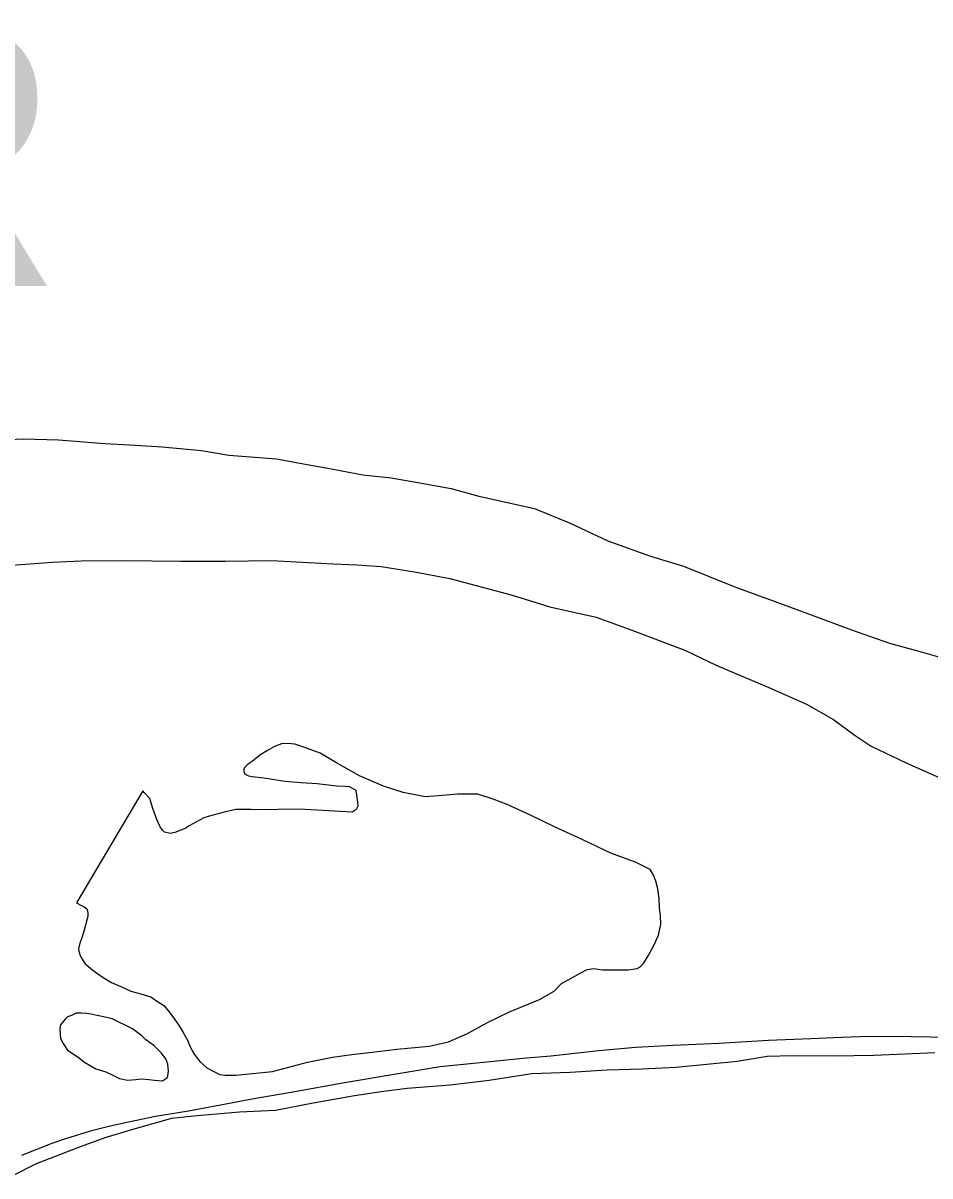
# Model space of a CAD drawing. Extents: x 1374139 to 1377472, y 1168351 to 1170484.
# Drawn here: x 1374851.73 to 1374873.58, y 1169855.16 to 1169882.93 of the extents above; entities that cross this region are included whole.
import ezdxf

# ---------------------------------------------------------------- set-up
doc = ezdxf.new("R2010")
doc.units = 0
doc.layers.add('Default', color=7, linetype='Continuous')

msp = doc.modelspace()

# ---------------------------------------------------------------- linework, layer by layer
at = {"layer": 'Default'}
for points in [[(1374850.715, 1169872.864), (1374851.734, 1169872.916), (1374852.583, 1169872.888), (1374853.701, 1169872.8), (1374854.441, 1169872.761), (1374855.08, 1169872.723), (1374856.029, 1169872.635), (1374856.688, 1169872.526), (1374857.837, 1169872.438), (1374858.487, 1169872.31), (1374859.076, 1169872.211), (1374859.915, 1169872.052), (1374860.595, 1169871.974), (1374861.244, 1169871.865), (1374862.044, 1169871.716), (1374862.713, 1169871.538), (1374864.052, 1169871.24), (1374864.912, 1169870.881), (1374865.822, 1169870.463), (1374866.822, 1169870.095), (1374867.641, 1169869.846), (1374868.881, 1169869.348), (1374869.891, 1169868.98), (1374870.651, 1169868.701), (1374871.69, 1169868.313), (1374872.61, 1169867.994), (1374873.31, 1169867.805), (1374873.819, 1169867.656)], [(1374850.715, 1169872.864), (1374851.734, 1169872.916), (1374852.583, 1169872.888), (1374853.701, 1169872.8), (1374854.441, 1169872.761), (1374855.08, 1169872.723), (1374856.029, 1169872.635), (1374856.688, 1169872.526), (1374857.837, 1169872.438), (1374858.487, 1169872.31), (1374859.076, 1169872.211), (1374859.915, 1169872.052), (1374860.595, 1169871.974), (1374861.244, 1169871.865), (1374862.044, 1169871.716), (1374862.713, 1169871.538), (1374864.052, 1169871.24), (1374864.912, 1169870.881), (1374865.822, 1169870.463), (1374866.822, 1169870.095), (1374867.641, 1169869.846), (1374868.881, 1169869.348), (1374869.891, 1169868.98), (1374870.651, 1169868.701), (1374871.69, 1169868.313), (1374872.61, 1169867.994), (1374873.31, 1169867.805), (1374873.819, 1169867.656)], [(1374850.715, 1169872.864), (1374851.734, 1169872.916), (1374852.583, 1169872.888), (1374853.701, 1169872.8), (1374854.441, 1169872.761), (1374855.08, 1169872.723), (1374856.029, 1169872.635), (1374856.688, 1169872.526), (1374857.837, 1169872.438), (1374858.487, 1169872.31), (1374859.076, 1169872.211), (1374859.915, 1169872.052), (1374860.595, 1169871.974), (1374861.244, 1169871.865), (1374862.044, 1169871.716), (1374862.713, 1169871.538), (1374864.052, 1169871.24), (1374864.912, 1169870.881), (1374865.822, 1169870.463), (1374866.822, 1169870.095), (1374867.641, 1169869.846), (1374868.881, 1169869.348), (1374869.891, 1169868.98), (1374870.651, 1169868.701), (1374871.69, 1169868.313), (1374872.61, 1169867.994), (1374873.31, 1169867.805), (1374873.819, 1169867.656)], [(1374851.253, 1169869.861), (1374852.431, 1169869.944), (1374853.13, 1169869.975), (1374854.129, 1169869.987), (1374855.527, 1169869.97), (1374856.605, 1169869.973), (1374857.714, 1169869.985), (1374859.202, 1169869.908), (1374859.772, 1169869.879), (1374860.361, 1169869.84), (1374861.16, 1169869.712), (1374862.01, 1169869.554), (1374863.489, 1169869.156), (1374864.418, 1169868.868), (1374865.537, 1169868.62), (1374866.337, 1169868.331), (1374867.677, 1169867.823), (1374868.447, 1169867.455), (1374869.697, 1169866.927), (1374870.607, 1169866.528), (1374871.257, 1169866.159), (1374871.777, 1169865.77), (1374872.167, 1169865.51), (1374873.007, 1169865.111), (1374873.817, 1169864.753)], [(1374851.253, 1169869.861), (1374852.431, 1169869.944), (1374853.13, 1169869.975), (1374854.129, 1169869.987), (1374855.527, 1169869.97), (1374856.605, 1169869.973), (1374857.714, 1169869.985), (1374859.202, 1169869.908), (1374859.772, 1169869.879), (1374860.361, 1169869.84), (1374861.16, 1169869.712), (1374862.01, 1169869.554), (1374863.489, 1169869.156), (1374864.418, 1169868.868), (1374865.537, 1169868.62), (1374866.337, 1169868.331), (1374867.677, 1169867.823), (1374868.447, 1169867.455), (1374869.697, 1169866.927), (1374870.607, 1169866.528), (1374871.257, 1169866.159), (1374871.777, 1169865.77), (1374872.167, 1169865.51), (1374873.007, 1169865.111), (1374873.817, 1169864.753)], [(1374853.013, 1169861.744), (1374853.133, 1169861.675), (1374853.203, 1169861.645), (1374853.263, 1169861.595), (1374853.283, 1169861.545), (1374853.293, 1169861.495), (1374853.293, 1169861.415), (1374853.274, 1169861.355), (1374853.204, 1169861.084), (1374853.145, 1169860.894), (1374853.095, 1169860.773), (1374853.066, 1169860.633), (1374853.076, 1169860.573), (1374853.106, 1169860.473), (1374853.156, 1169860.383), (1374853.227, 1169860.273), (1374853.447, 1169860.083), (1374853.657, 1169859.944), (1374853.857, 1169859.824), (1374854.087, 1169859.724), (1374854.327, 1169859.615), (1374854.567, 1169859.545), (1374854.807, 1169859.475), (1374854.917, 1169859.396), (1374855.117, 1169859.266), (1374855.247, 1169859.116), (1374855.377, 1169858.936), (1374855.488, 1169858.776), (1374855.588, 1169858.616), (1374855.688, 1169858.436), (1374855.759, 1169858.276), (1374855.849, 1169858.096), (1374855.989, 1169857.916), (1374856.16, 1169857.766), (1374856.31, 1169857.686), (1374856.47, 1169857.607), (1374856.6, 1169857.587), (1374856.859, 1169857.587), (1374857.738, 1169857.679), (1374858.586, 1169857.902), (1374859.185, 1169858.023), (1374859.654, 1169858.084), (1374860.143, 1169858.145), (1374860.732, 1169858.217), (1374861.511, 1169858.288), (1374861.98, 1169858.389), (1374862.439, 1169858.591), (1374862.918, 1169858.862), (1374863.446, 1169859.113), (1374864.175, 1169859.415), (1374864.524, 1169859.616), (1374864.703, 1169859.797), (1374864.952, 1169859.938), (1374865.152, 1169860.048), (1374865.321, 1169860.139), (1374865.481, 1169860.159), (1374865.691, 1169860.13), (1374865.82, 1169860.13), (1374866.08, 1169860.13), (1374866.31, 1169860.131), (1374866.529, 1169860.161), (1374866.599, 1169860.202), (1374866.679, 1169860.282), (1374866.788, 1169860.462), (1374866.927, 1169860.713), (1374867.037, 1169860.963), (1374867.096, 1169861.224), (1374867.085, 1169861.434), (1374867.065, 1169861.614), (1374867.054, 1169861.845), (1374867.024, 1169862.075), (1374866.973, 1169862.265), (1374866.923, 1169862.405), (1374866.842, 1169862.545), (1374866.502, 1169862.715), (1374865.893, 1169862.934), (1374865.213, 1169863.262), (1374864.533, 1169863.571), (1374863.973, 1169863.841), (1374863.393, 1169864.11), (1374863.053, 1169864.239), (1374862.683, 1169864.358), (1374862.204, 1169864.357), (1374861.644, 1169864.306), (1374861.415, 1169864.296), (1374860.885, 1169864.395), (1374860.415, 1169864.554), (1374859.835, 1169864.803), (1374859.285, 1169865.112), (1374858.885, 1169865.342), (1374858.495, 1169865.491), (1374858.275, 1169865.561), (1374858.116, 1169865.58), (1374857.956, 1169865.57), (1374857.786, 1169865.509), (1374857.617, 1169865.409), (1374857.437, 1169865.298), (1374857.248, 1169865.148), (1374857.128, 1169865.067), (1374857.049, 1169864.977), (1374857.049, 1169864.897)], [(1374853.013, 1169861.744), (1374853.133, 1169861.675), (1374853.203, 1169861.645), (1374853.263, 1169861.595), (1374853.283, 1169861.545), (1374853.293, 1169861.495), (1374853.293, 1169861.415), (1374853.274, 1169861.355), (1374853.204, 1169861.084), (1374853.145, 1169860.894), (1374853.095, 1169860.773), (1374853.066, 1169860.633), (1374853.076, 1169860.573), (1374853.106, 1169860.473), (1374853.156, 1169860.383), (1374853.227, 1169860.273), (1374853.447, 1169860.083), (1374853.657, 1169859.944), (1374853.857, 1169859.824), (1374854.087, 1169859.724), (1374854.327, 1169859.615), (1374854.567, 1169859.545), (1374854.807, 1169859.475), (1374854.917, 1169859.396), (1374855.117, 1169859.266), (1374855.247, 1169859.116), (1374855.377, 1169858.936), (1374855.488, 1169858.776), (1374855.588, 1169858.616), (1374855.688, 1169858.436), (1374855.759, 1169858.276), (1374855.849, 1169858.096), (1374855.989, 1169857.916), (1374856.16, 1169857.766), (1374856.31, 1169857.686), (1374856.47, 1169857.607), (1374856.6, 1169857.587), (1374856.859, 1169857.587), (1374857.738, 1169857.679), (1374858.586, 1169857.902), (1374859.185, 1169858.023), (1374859.654, 1169858.084), (1374860.143, 1169858.145), (1374860.732, 1169858.217), (1374861.511, 1169858.288), (1374861.98, 1169858.389), (1374862.439, 1169858.591), (1374862.918, 1169858.862), (1374863.446, 1169859.113), (1374864.175, 1169859.415), (1374864.524, 1169859.616), (1374864.703, 1169859.797), (1374864.952, 1169859.938), (1374865.152, 1169860.048), (1374865.321, 1169860.139), (1374865.481, 1169860.159), (1374865.691, 1169860.13), (1374865.82, 1169860.13), (1374866.08, 1169860.13), (1374866.31, 1169860.131), (1374866.529, 1169860.161), (1374866.599, 1169860.202), (1374866.679, 1169860.282), (1374866.788, 1169860.462), (1374866.927, 1169860.713), (1374867.037, 1169860.963), (1374867.096, 1169861.224), (1374867.085, 1169861.434), (1374867.065, 1169861.614), (1374867.054, 1169861.845), (1374867.024, 1169862.075), (1374866.973, 1169862.265), (1374866.923, 1169862.405), (1374866.842, 1169862.545), (1374866.502, 1169862.715), (1374865.893, 1169862.934), (1374865.213, 1169863.262), (1374864.533, 1169863.571), (1374863.973, 1169863.841), (1374863.393, 1169864.11), (1374863.053, 1169864.239), (1374862.683, 1169864.358), (1374862.204, 1169864.357), (1374861.644, 1169864.306), (1374861.415, 1169864.296), (1374860.885, 1169864.395), (1374860.415, 1169864.554), (1374859.835, 1169864.803), (1374859.285, 1169865.112), (1374858.885, 1169865.342), (1374858.495, 1169865.491), (1374858.275, 1169865.561), (1374858.116, 1169865.58), (1374857.956, 1169865.57), (1374857.786, 1169865.509), (1374857.617, 1169865.409), (1374857.437, 1169865.298), (1374857.248, 1169865.148), (1374857.128, 1169865.067), (1374857.049, 1169864.977), (1374857.049, 1169864.897)], [(1374853.013, 1169861.744), (1374853.133, 1169861.675), (1374853.203, 1169861.645), (1374853.263, 1169861.595), (1374853.283, 1169861.545), (1374853.293, 1169861.495), (1374853.293, 1169861.415), (1374853.274, 1169861.355), (1374853.204, 1169861.084), (1374853.145, 1169860.894), (1374853.095, 1169860.773), (1374853.066, 1169860.633), (1374853.076, 1169860.573), (1374853.106, 1169860.473), (1374853.156, 1169860.383), (1374853.227, 1169860.273), (1374853.447, 1169860.083), (1374853.657, 1169859.944), (1374853.857, 1169859.824), (1374854.087, 1169859.724), (1374854.327, 1169859.615), (1374854.567, 1169859.545), (1374854.807, 1169859.475), (1374854.917, 1169859.396), (1374855.117, 1169859.266), (1374855.247, 1169859.116), (1374855.377, 1169858.936), (1374855.488, 1169858.776), (1374855.588, 1169858.616), (1374855.688, 1169858.436), (1374855.759, 1169858.276), (1374855.849, 1169858.096), (1374855.989, 1169857.916), (1374856.16, 1169857.766), (1374856.31, 1169857.686), (1374856.47, 1169857.607), (1374856.6, 1169857.587), (1374856.859, 1169857.587), (1374857.738, 1169857.679), (1374858.586, 1169857.902), (1374859.185, 1169858.023), (1374859.654, 1169858.084), (1374860.143, 1169858.145), (1374860.732, 1169858.217), (1374861.511, 1169858.288), (1374861.98, 1169858.389), (1374862.439, 1169858.591), (1374862.918, 1169858.862), (1374863.446, 1169859.113), (1374864.175, 1169859.415), (1374864.524, 1169859.616), (1374864.703, 1169859.797), (1374864.952, 1169859.938), (1374865.152, 1169860.048), (1374865.321, 1169860.139), (1374865.481, 1169860.159), (1374865.691, 1169860.13), (1374865.82, 1169860.13), (1374866.08, 1169860.13), (1374866.31, 1169860.131), (1374866.529, 1169860.161), (1374866.599, 1169860.202), (1374866.679, 1169860.282), (1374866.788, 1169860.462), (1374866.927, 1169860.713), (1374867.037, 1169860.963), (1374867.096, 1169861.224), (1374867.085, 1169861.434), (1374867.065, 1169861.614), (1374867.054, 1169861.845), (1374867.024, 1169862.075), (1374866.973, 1169862.265), (1374866.923, 1169862.405), (1374866.842, 1169862.545), (1374866.502, 1169862.715), (1374865.893, 1169862.934), (1374865.213, 1169863.262), (1374864.533, 1169863.571), (1374863.973, 1169863.841), (1374863.393, 1169864.11), (1374863.053, 1169864.239), (1374862.683, 1169864.358), (1374862.204, 1169864.357), (1374861.644, 1169864.306), (1374861.415, 1169864.296), (1374860.885, 1169864.395), (1374860.415, 1169864.554), (1374859.835, 1169864.803), (1374859.285, 1169865.112), (1374858.885, 1169865.342), (1374858.495, 1169865.491), (1374858.275, 1169865.561), (1374858.116, 1169865.58), (1374857.956, 1169865.57), (1374857.786, 1169865.509), (1374857.617, 1169865.409), (1374857.437, 1169865.298), (1374857.248, 1169865.148), (1374857.128, 1169865.067), (1374857.049, 1169864.977), (1374857.049, 1169864.897)], [(1374857.049, 1169864.897), (1374857.079, 1169864.837), (1374857.159, 1169864.797), (1374857.249, 1169864.787), (1374857.529, 1169864.748), (1374858.038, 1169864.669), (1374858.418, 1169864.64), (1374858.817, 1169864.611), (1374859.287, 1169864.561), (1374859.487, 1169864.552), (1374859.586, 1169864.542), (1374859.747, 1169864.452), (1374859.777, 1169864.222), (1374859.787, 1169864.162), (1374859.798, 1169864.072), (1374859.758, 1169863.992), (1374859.658, 1169863.921), (1374859.518, 1169863.931), (1374859.089, 1169863.96), (1374858.529, 1169863.989), (1374858.13, 1169863.998), (1374857.621, 1169863.977), (1374857.221, 1169863.986), (1374856.852, 1169863.986), (1374856.572, 1169863.925), (1374856.193, 1169863.824), (1374856.083, 1169863.784), (1374855.734, 1169863.593), (1374855.634, 1169863.532), (1374855.385, 1169863.432), (1374855.275, 1169863.411), (1374855.135, 1169863.441), (1374855.085, 1169863.491), (1374855.035, 1169863.571), (1374854.955, 1169863.751), (1374854.854, 1169864.011), (1374854.824, 1169864.121), (1374854.784, 1169864.251), (1374854.643, 1169864.401), (1374854.613, 1169864.441)], [(1374857.049, 1169864.897), (1374857.079, 1169864.837), (1374857.159, 1169864.797), (1374857.249, 1169864.787), (1374857.529, 1169864.748), (1374858.038, 1169864.669), (1374858.418, 1169864.64), (1374858.817, 1169864.611), (1374859.287, 1169864.561), (1374859.487, 1169864.552), (1374859.586, 1169864.542), (1374859.747, 1169864.452), (1374859.777, 1169864.222), (1374859.787, 1169864.162), (1374859.798, 1169864.072), (1374859.758, 1169863.992), (1374859.658, 1169863.921), (1374859.518, 1169863.931), (1374859.089, 1169863.96), (1374858.529, 1169863.989), (1374858.13, 1169863.998), (1374857.621, 1169863.977), (1374857.221, 1169863.986), (1374856.852, 1169863.986), (1374856.572, 1169863.925), (1374856.193, 1169863.824), (1374856.083, 1169863.784), (1374855.734, 1169863.593), (1374855.634, 1169863.532), (1374855.385, 1169863.432), (1374855.275, 1169863.411), (1374855.135, 1169863.441), (1374855.085, 1169863.491), (1374855.035, 1169863.571), (1374854.955, 1169863.751), (1374854.854, 1169864.011), (1374854.824, 1169864.121), (1374854.784, 1169864.251), (1374854.643, 1169864.401), (1374854.613, 1169864.441)], [(1374857.049, 1169864.897), (1374857.079, 1169864.837), (1374857.159, 1169864.797), (1374857.249, 1169864.787), (1374857.529, 1169864.748), (1374858.038, 1169864.669), (1374858.418, 1169864.64), (1374858.817, 1169864.611), (1374859.287, 1169864.561), (1374859.487, 1169864.552), (1374859.586, 1169864.542), (1374859.747, 1169864.452), (1374859.777, 1169864.222), (1374859.787, 1169864.162), (1374859.798, 1169864.072), (1374859.758, 1169863.992), (1374859.658, 1169863.921), (1374859.518, 1169863.931), (1374859.089, 1169863.96), (1374858.529, 1169863.989), (1374858.13, 1169863.998), (1374857.621, 1169863.977), (1374857.221, 1169863.986), (1374856.852, 1169863.986), (1374856.572, 1169863.925), (1374856.193, 1169863.824), (1374856.083, 1169863.784), (1374855.734, 1169863.593), (1374855.634, 1169863.532), (1374855.385, 1169863.432), (1374855.275, 1169863.411), (1374855.135, 1169863.441), (1374855.085, 1169863.491), (1374855.035, 1169863.571), (1374854.955, 1169863.751), (1374854.854, 1169864.011), (1374854.824, 1169864.121), (1374854.784, 1169864.251), (1374854.643, 1169864.401), (1374854.613, 1169864.441)], [(1374854.613, 1169864.441), (1374853.013, 1169861.744)], [(1374854.613, 1169864.441), (1374853.013, 1169861.744)], [(1374854.613, 1169864.441), (1374853.013, 1169861.744)], [(1374853.879, 1169858.943), (1374853.67, 1169858.992), (1374853.36, 1169859.062), (1374853.26, 1169859.072), (1374853.13, 1169859.081), (1374853.01, 1169859.081), (1374852.9, 1169859.031), (1374852.801, 1169858.991), (1374852.741, 1169858.94), (1374852.631, 1169858.8), (1374852.612, 1169858.71), (1374852.622, 1169858.58), (1374852.632, 1169858.47), (1374852.693, 1169858.35), (1374852.803, 1169858.19), (1374853.053, 1169858.02), (1374853.213, 1169857.9), (1374853.483, 1169857.74), (1374853.723, 1169857.671), (1374853.923, 1169857.571), (1374854.053, 1169857.511), (1374854.243, 1169857.472), (1374854.443, 1169857.482), (1374854.572, 1169857.502), (1374854.762, 1169857.483), (1374854.892, 1169857.473), (1374855.092, 1169857.454), (1374855.212, 1169857.534), (1374855.221, 1169857.574), (1374855.231, 1169857.684), (1374855.221, 1169857.854), (1374855.17, 1169857.984), (1374855.06, 1169858.124), (1374854.88, 1169858.304), (1374854.69, 1169858.444), (1374854.59, 1169858.534), (1374854.369, 1169858.704)], [(1374853.879, 1169858.943), (1374853.67, 1169858.992), (1374853.36, 1169859.062), (1374853.26, 1169859.072), (1374853.13, 1169859.081), (1374853.01, 1169859.081), (1374852.9, 1169859.031), (1374852.801, 1169858.991), (1374852.741, 1169858.94), (1374852.631, 1169858.8), (1374852.612, 1169858.71), (1374852.622, 1169858.58), (1374852.632, 1169858.47), (1374852.693, 1169858.35), (1374852.803, 1169858.19), (1374853.053, 1169858.02), (1374853.213, 1169857.9), (1374853.483, 1169857.74), (1374853.723, 1169857.671), (1374853.923, 1169857.571), (1374854.053, 1169857.511), (1374854.243, 1169857.472), (1374854.443, 1169857.482), (1374854.572, 1169857.502), (1374854.762, 1169857.483), (1374854.892, 1169857.473), (1374855.092, 1169857.454), (1374855.212, 1169857.534), (1374855.221, 1169857.574), (1374855.231, 1169857.684), (1374855.221, 1169857.854), (1374855.17, 1169857.984), (1374855.06, 1169858.124), (1374854.88, 1169858.304), (1374854.69, 1169858.444), (1374854.59, 1169858.534), (1374854.369, 1169858.704)], [(1374853.879, 1169858.943), (1374853.67, 1169858.992), (1374853.36, 1169859.062), (1374853.26, 1169859.072), (1374853.13, 1169859.081), (1374853.01, 1169859.081), (1374852.9, 1169859.031), (1374852.801, 1169858.991), (1374852.741, 1169858.94), (1374852.631, 1169858.8), (1374852.612, 1169858.71), (1374852.622, 1169858.58), (1374852.632, 1169858.47), (1374852.693, 1169858.35), (1374852.803, 1169858.19), (1374853.053, 1169858.02), (1374853.213, 1169857.9), (1374853.483, 1169857.74), (1374853.723, 1169857.671), (1374853.923, 1169857.571), (1374854.053, 1169857.511), (1374854.243, 1169857.472), (1374854.443, 1169857.482), (1374854.572, 1169857.502), (1374854.762, 1169857.483), (1374854.892, 1169857.473), (1374855.092, 1169857.454), (1374855.212, 1169857.534), (1374855.221, 1169857.574), (1374855.231, 1169857.684), (1374855.221, 1169857.854), (1374855.17, 1169857.984), (1374855.06, 1169858.124), (1374854.88, 1169858.304), (1374854.69, 1169858.444), (1374854.59, 1169858.534), (1374854.369, 1169858.704)], [(1374854.369, 1169858.704), (1374853.879, 1169858.943)], [(1374854.369, 1169858.704), (1374853.879, 1169858.943)], [(1374854.369, 1169858.704), (1374853.879, 1169858.943)], [(1374874.034, 1169858.495), (1374873.125, 1169858.513), (1374872.127, 1169858.521), (1374871.448, 1169858.5), (1374870.709, 1169858.468), (1374869.69, 1169858.426), (1374868.492, 1169858.353), (1374867.393, 1169858.301), (1374866.485, 1169858.259), (1374865.606, 1169858.177), (1374864.448, 1169858.044), (1374863.769, 1169857.993), (1374862.9, 1169857.901), (1374861.782, 1169857.788), (1374860.764, 1169857.626), (1374859.476, 1169857.403), (1374858.229, 1169857.18), (1374857.2, 1169857.007), (1374856.741, 1169856.916), (1374855.713, 1169856.724), (1374854.924, 1169856.592), (1374854.266, 1169856.46), (1374853.827, 1169856.359), (1374853.348, 1169856.238), (1374852.749, 1169856.057), (1374852.42, 1169855.946), (1374851.691, 1169855.654)], [(1374874.034, 1169858.495), (1374873.125, 1169858.513), (1374872.127, 1169858.521), (1374871.448, 1169858.5), (1374870.709, 1169858.468), (1374869.69, 1169858.426), (1374868.492, 1169858.353), (1374867.393, 1169858.301), (1374866.485, 1169858.259), (1374865.606, 1169858.177), (1374864.448, 1169858.044), (1374863.769, 1169857.993), (1374862.9, 1169857.901), (1374861.782, 1169857.788), (1374860.764, 1169857.626), (1374859.476, 1169857.403), (1374858.229, 1169857.18), (1374857.2, 1169857.007), (1374856.741, 1169856.916), (1374855.713, 1169856.724), (1374854.924, 1169856.592), (1374854.266, 1169856.46), (1374853.827, 1169856.359), (1374853.348, 1169856.238), (1374852.749, 1169856.057), (1374852.42, 1169855.946), (1374851.691, 1169855.654)], [(1374874.034, 1169858.495), (1374873.125, 1169858.513), (1374872.127, 1169858.521), (1374871.448, 1169858.5), (1374870.709, 1169858.468), (1374869.69, 1169858.426), (1374868.492, 1169858.353), (1374867.393, 1169858.301), (1374866.485, 1169858.259), (1374865.606, 1169858.177), (1374864.448, 1169858.044), (1374863.769, 1169857.993), (1374862.9, 1169857.901), (1374861.782, 1169857.788), (1374860.764, 1169857.626), (1374859.476, 1169857.403), (1374858.229, 1169857.18), (1374857.2, 1169857.007), (1374856.741, 1169856.916), (1374855.713, 1169856.724), (1374854.924, 1169856.592), (1374854.266, 1169856.46), (1374853.827, 1169856.359), (1374853.348, 1169856.238), (1374852.749, 1169856.057), (1374852.42, 1169855.946), (1374851.691, 1169855.654)], [(1374851.463, 1169855.163), (1374852.051, 1169855.465), (1374853.139, 1169855.877), (1374853.707, 1169856.089), (1374854.406, 1169856.301), (1374855.314, 1169856.553), (1374855.833, 1169856.614), (1374856.942, 1169856.707), (1374857.81, 1169856.748), (1374858.719, 1169856.921), (1374859.717, 1169857.103), (1374860.356, 1169857.194), (1374860.985, 1169857.276), (1374862.023, 1169857.358), (1374862.962, 1169857.47), (1374863.99, 1169857.633), (1374864.908, 1169857.665), (1374865.807, 1169857.717), (1374866.646, 1169857.739), (1374867.455, 1169857.78), (1374868.204, 1169857.852), (1374868.932, 1169857.924), (1374869.661, 1169858.045), (1374870.28, 1169858.067), (1374871.279, 1169858.059), (1374872.218, 1169858.071), (1374872.987, 1169858.103), (1374873.696, 1169858.134)], [(1374851.463, 1169855.163), (1374852.051, 1169855.465), (1374853.139, 1169855.877), (1374853.707, 1169856.089), (1374854.406, 1169856.301), (1374855.314, 1169856.553), (1374855.833, 1169856.614), (1374856.942, 1169856.707), (1374857.81, 1169856.748), (1374858.719, 1169856.921), (1374859.717, 1169857.103), (1374860.356, 1169857.194), (1374860.985, 1169857.276), (1374862.023, 1169857.358), (1374862.962, 1169857.47), (1374863.99, 1169857.633), (1374864.908, 1169857.665), (1374865.807, 1169857.717), (1374866.646, 1169857.739), (1374867.455, 1169857.78), (1374868.204, 1169857.852), (1374868.932, 1169857.924), (1374869.661, 1169858.045), (1374870.28, 1169858.067), (1374871.279, 1169858.059), (1374872.218, 1169858.071), (1374872.987, 1169858.103), (1374873.696, 1169858.134)], [(1374851.463, 1169855.163), (1374852.051, 1169855.465), (1374853.139, 1169855.877), (1374853.707, 1169856.089), (1374854.406, 1169856.301), (1374855.314, 1169856.553), (1374855.833, 1169856.614), (1374856.942, 1169856.707), (1374857.81, 1169856.748), (1374858.719, 1169856.921), (1374859.717, 1169857.103), (1374860.356, 1169857.194), (1374860.985, 1169857.276), (1374862.023, 1169857.358), (1374862.962, 1169857.47), (1374863.99, 1169857.633), (1374864.908, 1169857.665), (1374865.807, 1169857.717), (1374866.646, 1169857.739), (1374867.455, 1169857.78), (1374868.204, 1169857.852), (1374868.932, 1169857.924), (1374869.661, 1169858.045), (1374870.28, 1169858.067), (1374871.279, 1169858.059), (1374872.218, 1169858.071), (1374872.987, 1169858.103), (1374873.696, 1169858.134)]]:
    msp.add_lwpolyline(points, dxfattribs=at)

# ---------------------------------------------------------------- texts
msp.add_text('RIVER', height=6.336, dxfattribs=at).set_placement((1374826.805, 1169876.594))

doc.saveas('drawing.dxf')
